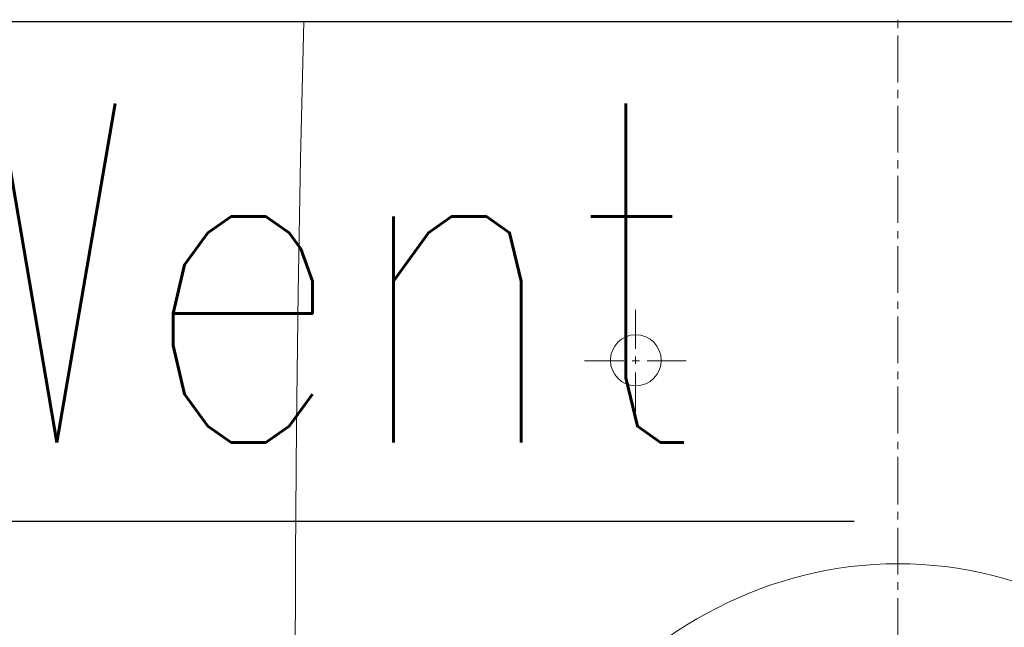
# Model space of a CAD drawing. Header units: millimetres. Extents: x 42924 to 92944, y -369470 to -179866.
# Tile 430 of 512: x 74488 to 74518, y -181764 to -181746. Entities that reach past the tile are written whole.
import ezdxf

# ---------------------------------------------------------------- set-up
doc = ezdxf.new("R2010")
doc.units = ezdxf.units.MM
doc.layers.get('0').update_dxf_attribs({"color": 8})
for name, color, linetype in [('!! 0_Istn-went', 8, 'Continuous'), ('!! 2 ZABUDOWA GK-MDF', 8, 'Continuous'), ('!! 2_wypos-sanitarne', 8, 'Continuous')]:
    doc.layers.add(name, color=color, linetype=linetype)
doc.styles.add('ARCHETYP', font='romans.shx', dxfattribs={"height": 15})

# ---------------------------------------------------------------- blocks, each defined once
blk = doc.blocks.new('A$C6ce7c513')
at = {"lineweight": 0}
for points in [[(0, 0), (0, -0.00246)], [(-0.17548, -0.00049), (-0.17646, -0.04094), (-0.1772, -0.08064), (-0.1777, -0.11986), (-0.17794, -0.15833), (-0.17819, -0.23404)], [(-0.17548, -0.00049), (0.17547, -0.00049)], [(0, -0.00469), (0, -0.0185)], [(0, -0.02072), (0, -0.02318)], [(0, -0.0254), (0, -0.03921)], [(0, -0.04143), (0, -0.0439)], [(0, -0.04612), (0, -0.05993)], [(0, -0.0624), (0, -0.06461)], [(0, -0.06683), (0, -0.08064)], [(0, -0.08311), (0, -0.08533)], [(-0.07757, -0.08557), (-0.07757, -0.09717)], [(0, -0.08755), (0, -0.10136)], [(-0.08102, -0.10062), (-0.09261, -0.10062)], [(-0.07633, -0.10062), (-0.07855, -0.10062)], [(-0.07757, -0.09939), (-0.07757, -0.1016)], [(-0.06252, -0.10062), (-0.07411, -0.10062)], [(-0.07757, -0.10408), (-0.07757, -0.11567)], [(0, -0.10383), (0, -0.10605)], [(0, -0.10827), (0, -0.12208)], [(0, -0.12455), (0, -0.12677)], [(0, -0.12898), (0, -0.14304)], [(0, -0.14526), (0, -0.14748)], [(0, -0.14995), (0, -0.16376)], [(0, -0.16598), (0, -0.1682)], [(0, -0.17066), (0, -0.18447)]]:
    blk.add_lwpolyline(points, dxfattribs=at)
blk.add_circle((-0.07744, -0.1005), 0.00752, dxfattribs=at)
blk.add_ellipse((0, -0.32554), major_axis=(0, -0.16499), ratio=0.830338, start_param=0, end_param=6.283185, dxfattribs=at)

msp = doc.modelspace()

# ---------------------------------------------------------------- linework, layer by layer
at = {"layer": '!! 0_Istn-went'}
msp.add_lwpolyline([(74513.13008, -181760.60509), (74473.08355, -181760.60509)], dxfattribs=at)
at = {"layer": '!! 2 ZABUDOWA GK-MDF'}
msp.add_lwpolyline([(74470.42327, -181745.84797), (74554.42327, -181745.84797)], dxfattribs=at)

# ---------------------------------------------------------------- block references
at = {"layer": '!! 2_wypos-sanitarne', "xscale": 100, "yscale": 100, "zscale": 100}
msp.add_blockref('A$C6ce7c513', (74514.42327, -181745.79898), dxfattribs=at)

# ---------------------------------------------------------------- texts
at = {"layer": '!! 0_Istn-went', "style": 'ARCHETYP', "width": 0.8}
msp.add_text('Went', height=10, rotation=360, dxfattribs=at).set_placement((74483.7533, -181758.27486))

doc.saveas('drawing.dxf')
